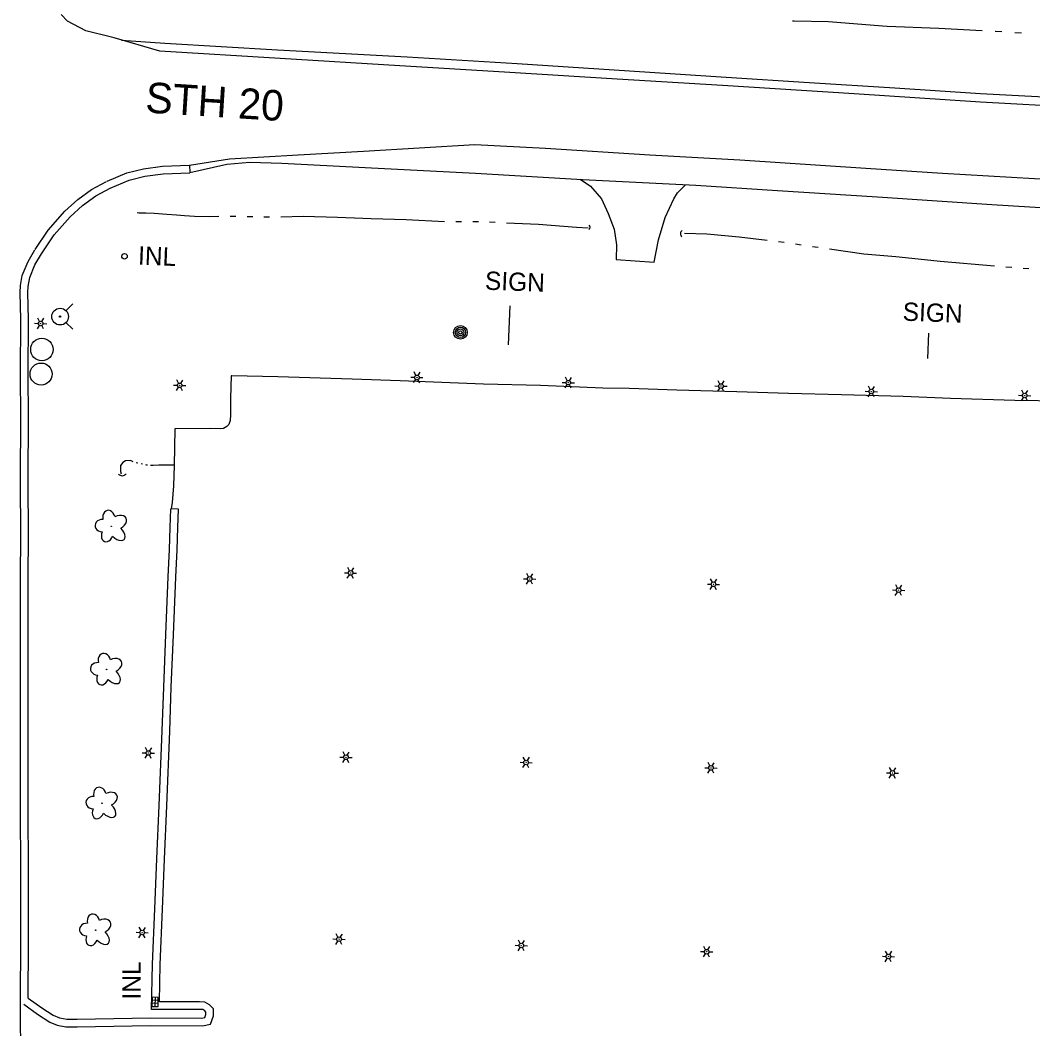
# Model space of a CAD drawing. Extents: x 588843 to 2552415, y 180129 to 269402.
# Drawn here: x 607900.5 to 608232.3, y 183010.5 to 183341.1 of the extents above; entities that cross this region are included whole.
import ezdxf

# ---------------------------------------------------------------- set-up
doc = ezdxf.new("R2010")
doc.units = 0
for name, color, linetype in [('E_DRN', 7, 'Continuous'), ('E_DRN_Text', 7, 'Continuous'), ('E_DWY', 7, 'Continuous'), ('E_LAND_Vegetation', 7, 'Continuous'), ('E_LTG', 7, 'Continuous'), ('E_MISCPROP', 7, 'Continuous'), ('E_PATH_Sidewalk', 7, 'Continuous'), ('E_RDWY', 7, 'Continuous'), ('E_RDWY_C_and_G', 7, 'Continuous'), ('E_RDWY_Gravel', 7, 'Continuous'), ('E_RDWY_Text', 7, 'Continuous'), ('E_SGN', 7, 'Continuous'), ('E_SGN_Text', 7, 'Continuous'), ('E_UTL_WHydrant', 7, 'Continuous'), ('E_WTR_P', 7, 'Continuous')]:
    doc.layers.add(name, color=color, linetype=linetype)

# ---------------------------------------------------------------- blocks, each defined once
blk = doc.blocks.new('HYD_3')
at = {"layer": 'E_UTL_WHydrant'}
for p, q in [((-12.6, 12.6), (-27.3, 27.3)), ((12.6, 12.6), (27.3, 27.3))]:
    blk.add_line(p, q, dxfattribs=at)
for radius in [18, 1.38]:
    blk.add_circle((0, 0), radius, dxfattribs=at)
blk = doc.blocks.new('INLT_60')
at = {"layer": 'E_DRN_Text'}
blk.add_text('INL', height=39.37, dxfattribs=at).set_placement((-36.2, -19.7))
blk = doc.blocks.new('LPOL_4')
at = {"layer": 'E_LTG'}
for p, q in [((-13.1, 0), (-4.9, 0)), ((-2.5, 4.3), (-6.6, 11.4)), ((2.5, 4.3), (6.6, 11.4)), ((4.9, 0), (13.1, 0)), ((-6.6, -11.4), (-2.5, -4.3)), ((6.6, -11.4), (2.5, -4.3))]:
    blk.add_line(p, q, dxfattribs=at)
for radius in [4.92, 4.92, 4.92, 0.41]:
    blk.add_circle((0, 0), radius, dxfattribs=at)
blk = doc.blocks.new('CULV2_4')
at = {"layer": 'E_DRN'}
blk.add_arc((65, 48), 80.7, 216.8699, 323.1301, dxfattribs=at)
blk = doc.blocks.new('INLO_3')
at = {"layer": 'E_DRN'}
for p, q in [((6.6, -13.1), (6.6, 0)), ((13.1, -13.1), (13.1, 0)), ((19.7, -6.6), (0, -6.6))]:
    blk.add_line(p, q, dxfattribs=at)
blk.add_lwpolyline([(0, -13.1), (19.7, -13.1), (19.7, 0), (0, 0)], close=True, dxfattribs=at)
blk = doc.blocks.new('POLE_3')
at = {"layer": 'E_MISCPROP'}
for radius in [14.6, 11, 7.32, 3.66]:
    blk.add_circle((0, 0), radius, dxfattribs=at)
blk = doc.blocks.new('SIGN_3')
at = {"layer": 'E_SGN'}
blk.add_text('SIGN', height=39.37, dxfattribs=at).set_placement((-56.1, -19.7))
blk = doc.blocks.new('DTRE_4')
at = {"layer": 'E_LAND_Vegetation'}
blk.add_circle((-0.6, 0), 0.601, dxfattribs=at)
for centre, major_axis, ratio in [((-6.1, 17.5), (4.5, -16.3), 0.782863), ((13.3, 9), (-17.3, -9.6), 0.691916), ((-19.3, 0.5), (16.2, -0.4), 0.832022), ((-8.2, -17.2), (5.9, 15.9), 0.716896), ((11.6, -12.2), (-16.4, 15), 0.560249)]:
    blk.add_ellipse(centre, major_axis=major_axis, ratio=ratio, start_param=1.570796, end_param=4.712389, dxfattribs=at)
blk = doc.blocks.new('INLT_11_2')
at = {"layer": 'E_DRN_Text'}
blk.add_text('INL', height=39.37, dxfattribs=at).set_placement((-36.2, -19.7))

msp = doc.modelspace()

# ---------------------------------------------------------------- linework, layer by layer
at = {"layer": 'E_DRN'}
msp.add_ellipse((607934.66, 183263.75), major_axis=(0.035, 0.909), ratio=0.999926, dxfattribs=at)
at = {"layer": 'E_DWY'}
for points in [[(608084.01, 183289.01), (608087.35, 183286.69), (608090.93, 183282.64), (608093.2, 183277.76), (608095.18, 183272.68), (608095.87, 183267.56), (608095.79, 183262.66), (608108.22, 183261.81), (608109.66, 183269.12), (608111.89, 183276.49), (608114.66, 183282.56), (608115.91, 183284.58), (608118.55, 183287.2)], [(608241.88, 183216.3), (608226.44, 183216.47), (608205.41, 183217.15), (608189.81, 183217.8), (608169.64, 183218.36), (608152.32, 183218.82), (608135.33, 183219.31), (608115.64, 183219.81), (608100, 183220.42), (608091.37, 183220.56), (608071, 183221.35), (608052.33, 183221.85), (608025.02, 183222.93), (608009.25, 183223.46), (607984.94, 183224.22), (607969.81, 183224.55), (607969.64, 183224.51), (607969.37, 183217.19), (607969.34, 183211.75), (607969.28, 183209.9), (607968.89, 183208.66), (607968.21, 183207.91), (607967.07, 183207.31), (607966.24, 183207.16), (607962.93, 183207.29), (607951.19, 183207.24), (607950.92, 183195.21), (607950.68, 183188.49), (607950.22, 183183.03), (607949.94, 183180.96)], [(607948.98, 183158.62), (607949.4, 183167.63), (607949.61, 183174.88), (607949.84, 183180.96)], [(607951.48, 183158.51), (607951.89, 183167.53), (607952.11, 183174.8), (607952.33, 183180.87), (607949.94, 183180.96)], [(607945.98, 183083.68), (607947.01, 183108.13), (607947.49, 183122.55), (607948.2, 183139.8), (607948.98, 183158.62)], [(607948.48, 183083.57), (607949.5, 183108.04), (607949.98, 183122.45), (607950.7, 183139.69), (607951.48, 183158.52)], [(607943.86, 183031.66), (607944.57, 183049.85), (607945.21, 183066.25), (607945.98, 183083.68)], [(607946.36, 183031.56), (607947.07, 183049.76), (607947.71, 183066.15), (607948.48, 183083.57)], [(607901.65, 183018.56), (607906.11, 183015.31), (607910.13, 183012.7), (607912.63, 183011.73), (607915.47, 183011.19), (607919.15, 183011.2), (607943.19, 183011.55), (607960.24, 183011.48), (607962.79, 183012.07), (607963.86, 183014.73), (607963.82, 183017.01), (607962.52, 183018.4), (607961, 183019.28), (607959.24, 183019.35), (607946.07, 183019.3), (607946.36, 183031.6)], [(607903.12, 183020.59), (607907.53, 183017.37), (607911.28, 183014.94), (607913.32, 183014.14), (607915.7, 183013.69), (607919.13, 183013.7), (607943.18, 183014.05), (607959.96, 183013.98), (607960.96, 183014.21), (607961.35, 183015.19), (607961.34, 183016), (607960.95, 183016.42), (607960.28, 183016.81), (607959.2, 183016.85), (607943.5, 183016.79), (607943.86, 183031.66)]]:
    msp.add_lwpolyline(points, dxfattribs=at)
at = {"layer": 'E_PATH_Sidewalk'}
for centre, radius in [((607907.58, 183233.2), 3.67), ((607907.33, 183225.14), 3.62)]:
    msp.add_circle(centre, radius, dxfattribs=at)
at = {"layer": 'E_RDWY'}
for points in [[(608351.13, 183306.14), (608309.74, 183308.72), (608277.06, 183310.6), (608246.93, 183312.57), (608215.23, 183314.32), (608173.75, 183317), (608130.61, 183319.75), (608096.07, 183321.79), (608059.19, 183324.11), (608024.84, 183326.14), (607985.71, 183328.64), (607946.28, 183330.96), (607931.24, 183335.33), (607922.01, 183337.63), (607915.95, 183340.79), (607913.87, 183343.02)], [(607955.99, 183293.66), (607969.01, 183295.72), (607991.51, 183296.96), (608012.93, 183298.24), (608049.49, 183300.44), (608072.68, 183299.21), (608106.82, 183296.99), (608136.37, 183295.32), (608177.65, 183292.65), (608202.79, 183290.95), (608232.93, 183289.26), (608263.46, 183287.47), (608297.6, 183285.34), (608341.93, 183282.75), (608360.22, 183281.59), (608407.09, 183278.71)]]:
    msp.add_lwpolyline(points, dxfattribs=at)
at = {"layer": 'E_RDWY_C_and_G'}
for points in [[(607928.98, 183288.37), (607935.37, 183291.11), (607940.83, 183292.44), (607947.14, 183293.28), (607955.99, 183293.66), (607956.09, 183291.26)], [(607929.96, 183286.07), (607936.17, 183288.73), (607941.29, 183289.98), (607947.36, 183290.79), (607956.09, 183291.16)], [(607905.35, 183265.98), (607909.58, 183272.28), (607915.07, 183278.49), (607919.32, 183282.37), (607923.88, 183285.69), (607928.8, 183288.28)], [(607907.42, 183264.58), (607911.56, 183270.75), (607916.86, 183276.73), (607920.9, 183280.43), (607925.2, 183283.57), (607929.96, 183286.07)], [(607900.7, 183210.7), (607900.6, 183225.06), (607900.64, 183243.03), (607900.48, 183251.93), (607900.56, 183254.17), (607901.16, 183257.47), (607903.05, 183262.07), (607905.26, 183265.84)], [(607903.2, 183210.72), (607903.1, 183225.07), (607903.14, 183243.05), (607902.98, 183251.91), (607903.05, 183253.9), (607903.57, 183256.76), (607905.3, 183260.95), (607907.42, 183264.58)], [(607900.61, 183159.18), (607900.64, 183171.32), (607900.59, 183190.89), (607900.7, 183210.73)], [(607903.11, 183159.17), (607903.14, 183171.32), (607903.09, 183190.89), (607903.2, 183210.72)], [(607900.68, 183061.08), (607900.61, 183083.8), (607900.55, 183108.45), (607900.56, 183135.29), (607900.61, 183159.18)], [(607903.18, 183061.09), (607903.11, 183083.81), (607903.05, 183108.45), (607903.06, 183135.29), (607903.11, 183159.17)], [(607900.75, 182866.63), (607900.7, 182886.2), (607900.71, 182901.5), (607900.61, 182921.48), (607900.74, 182943.92), (607900.67, 182957.17), (607900.79, 182971.65), (607900.61, 183021.55), (607900.64, 183037.41), (607900.68, 183061.09)], [(607903.12, 183020.59), (607903.11, 183021.56), (607903.14, 183037.41), (607903.18, 183061.09)]]:
    msp.add_lwpolyline(points, dxfattribs=at)
at = {"layer": 'E_RDWY_Gravel'}
for points in [[(607933.62, 183334.64), (607947.85, 183333.65), (607984.74, 183331.42), (608027.31, 183329.09), (608063.31, 183326.9), (608095.1, 183324.86), (608131.79, 183322.45), (608159.08, 183320.67), (608187.16, 183318.96), (608215.14, 183317.16), (608246.45, 183315.44), (608277.07, 183313.54), (608313.46, 183311.04), (608353.49, 183308.99)], [(607956.09, 183291.26), (607968.16, 183293.99), (607975.73, 183294.6), (607986.22, 183294.31), (608013.52, 183292.83), (608049.73, 183291.02), (608084.76, 183288.96), (608121.95, 183287.02), (608148.66, 183285.37), (608181.43, 183283.29), (608218.9, 183280.75), (608249.22, 183278.86), (608284.45, 183276.8), (608312.05, 183275.5), (608351.48, 183272.99), (608400.98, 183269.91), (608413.79, 183269.06)]]:
    msp.add_lwpolyline(points, dxfattribs=at)
at = {"layer": 'E_SGN'}
for p, q in [((608060.49, 183234.71), (608061.07, 183247.48)), ((608197.98, 183230.24), (608198.28, 183238.55))]:
    msp.add_line(p, q, dxfattribs=at)
at = {"layer": 'E_WTR_P'}
for points in [[(608153.56, 183340.95), (608154.07, 183340.9), (608165.34, 183340.69), (608183.04, 183339.26), (608184.63, 183339.19)], [(608184.63, 183339.19), (608201.54, 183338.49), (608215.74, 183337.75)], [(608220.03, 183337.52), (608220.13, 183337.52), (608222.17, 183337.4)], [(608226.46, 183337.16), (608228.61, 183337.04)], [(607965.57, 183276.77), (607962.49, 183276.66), (607957.57, 183276.84), (607954.3, 183276.96), (607951.72, 183277.22), (607948.53, 183277.43), (607944.41, 183277.83), (607941.65, 183277.85), (607939.32, 183277.93), (607938.8, 183277.95)], [(607971.12, 183276.81), (607969.27, 183276.85)], [(607976.67, 183276.7), (607974.83, 183276.73), (607974.82, 183276.73)], [(607982.21, 183276.6), (607980.36, 183276.63)], [(608012.72, 183276.15), (608004.42, 183276.52), (607993.21, 183276.84), (607985.91, 183276.63)], [(608039.52, 183275.09), (608026.99, 183275.69), (608015.53, 183276.03), (608012.72, 183276.15)], [(608045.07, 183275), (608043.22, 183275.01)], [(608050.62, 183275), (608048.77, 183275)], [(608056.16, 183274.85), (608054.32, 183274.94)], [(608086.62, 183273.01), (608082.75, 183273.23), (608070.36, 183274.12), (608059.86, 183274.66)], [(608145.24, 183268.97), (608136.13, 183270), (608125.55, 183270.99), (608118.14, 183271.26)], [(608150.83, 183268.26), (608148.97, 183268.53)], [(608156.4, 183267.44), (608154.54, 183267.71)], [(608161.97, 183266.63), (608161.04, 183266.76), (608160.11, 183266.9)], [(608192.7, 183262.99), (608187.41, 183263.56), (608177, 183264.46), (608165.68, 183266.09)], [(608219.8, 183260.54), (608202.02, 183261.99), (608192.7, 183262.99)], [(608225.41, 183260.08), (608223.54, 183260.24)], [(608231.02, 183259.62), (608229.15, 183259.78)], [(607937.53, 183196.34), (607936.57, 183196.77), (607935, 183196.73), (607934.1, 183196.17), (607933.38, 183195.22), (607933.3, 183193.16), (607933.57, 183192.47)], [(607939.04, 183195.94), (607938.52, 183196.01)], [(607940.59, 183195.63), (607940.08, 183195.76)], [(607942.14, 183195.29), (607942.01, 183195.3), (607941.62, 183195.39)], [(607950.93, 183195.24), (607948.28, 183195.26), (607945.93, 183195.25), (607944.06, 183195.12), (607943.2, 183195.2)]]:
    msp.add_lwpolyline(points, dxfattribs=at)

# ---------------------------------------------------------------- block references
at = {"layer": 'E_DRN'}
for name, p, xscale, yscale, rotation in [('CULV2_4', (608086.87, 183272.57), 0.0106836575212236, 0.010683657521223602, 87.91723784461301), ('CULV2_4', (608117.4, 183272.23), 0.01602548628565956, 0.01602548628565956, -92.08276216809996), ('CULV2_4', (607932.72, 183192.38), 0.018744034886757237, 0.018744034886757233, 2.0028546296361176), ('INLO_3', (607943.63, 183017.86), 0.15240030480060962, 0.1524003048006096, 88.6214906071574)]:
    msp.add_blockref(name, p, dxfattribs=dict(at, xscale=xscale, yscale=yscale, rotation=rotation))
at = {"layer": 'E_DRN_Text'}
for name, p, xscale, yscale, rotation in [('INLT_60', (607944.63, 183263.82), 0.15240030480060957, 0.15240030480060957, -2.1855189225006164), ('INLT_11_2', (607936.94, 183025.62), 0.15240030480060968, 0.15240030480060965, 90.29382193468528)]:
    msp.add_blockref(name, p, dxfattribs=dict(at, xscale=xscale, yscale=yscale, rotation=rotation))
at = {"layer": 'E_LAND_Vegetation', "xscale": 0.15240030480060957, "yscale": 0.15240030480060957, "rotation": -2.1855189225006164}
for p in [(607930.39, 183175.23), (607928.88, 183128.31), (607927.39, 183084.44), (607925.29, 183042.84)]:
    msp.add_blockref('DTRE_4', p, dxfattribs=at)
at = {"layer": 'E_LTG', "xscale": 0.15240030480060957, "yscale": 0.15240030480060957, "rotation": -2.1855189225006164}
for p in [(607907.16, 183241.72), (608030.48, 183224.05), (607952.73, 183221.44), (608080.12, 183222.33), (608130.13, 183221.2), (608179.42, 183219.41), (608229.68, 183218.1), (608008.74, 183159.95), (608067.43, 183157.99), (608127.68, 183156.23), (608188.35, 183154.29), (607942.48, 183100.93), (608007.23, 183099.52), (608066.27, 183097.81), (608126.87, 183096.03), (608186.35, 183094.38), (607940.43, 183042.06), (608004.97, 183039.88), (608064.7, 183037.8), (608125.45, 183035.76), (608185.02, 183034.2)]:
    msp.add_blockref('LPOL_4', p, dxfattribs=at)
at = {"layer": 'E_MISCPROP', "xscale": 0.15240030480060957, "yscale": 0.15240030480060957, "rotation": -2.1855189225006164}
msp.add_blockref('POLE_3', (608044.74, 183238.81), dxfattribs=at)
at = {"layer": 'E_SGN_Text', "xscale": 0.15240030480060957, "yscale": 0.15240030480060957, "rotation": -2.1855189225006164}
for p in [(608061.36, 183255.49), (608198.27, 183245.34)]:
    msp.add_blockref('SIGN_3', p, dxfattribs=at)
at = {"layer": 'E_UTL_WHydrant', "xscale": 0.15240030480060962, "yscale": 0.1524003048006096, "rotation": -89.76903965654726}
msp.add_blockref('HYD_3', (607913.54, 183243.97), dxfattribs=at)

# ---------------------------------------------------------------- texts
at = {"layer": 'E_RDWY_Text'}
msp.add_text('STH 20', height=10, rotation=356.3851, dxfattribs=at).set_placement((607941.3, 183310.91))

doc.saveas('drawing.dxf')
